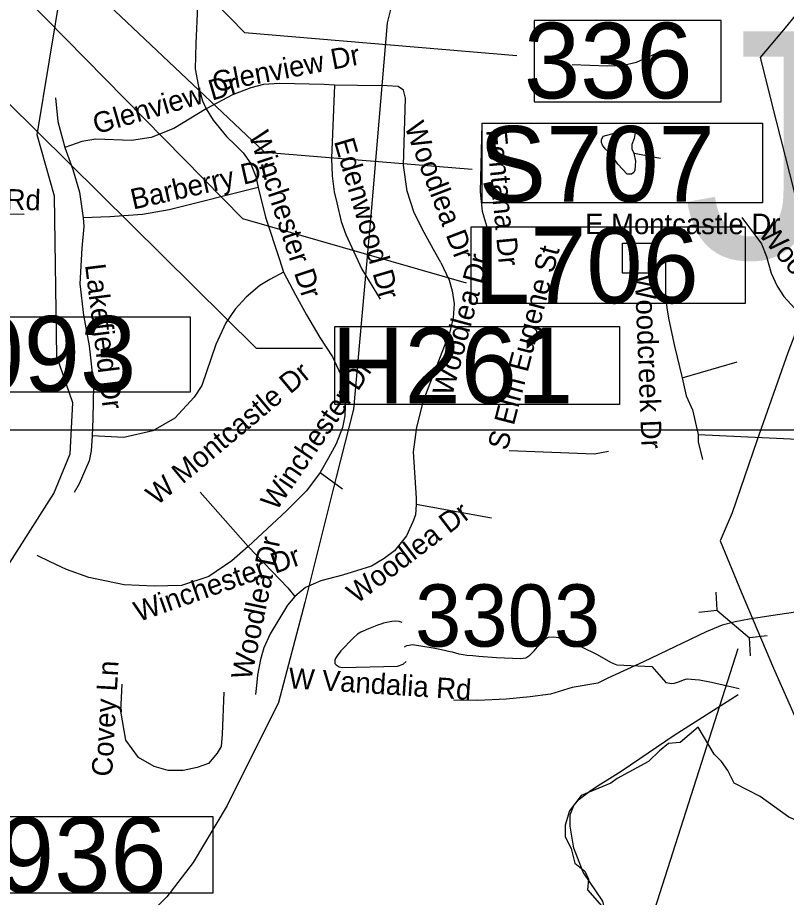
# Model space of a CAD drawing. Extents: x 1662474 to 1856135, y 779280 to 917889.
# Drawn here: x 1763307 to 1766866, y 824424 to 828497 of the extents above; entities that cross this region are included whole.
import ezdxf

# ---------------------------------------------------------------- set-up
doc = ezdxf.new("R2010")
doc.units = 0
for name, color, linetype in [('Cogo Default Point CELL', 7, 'Continuous'), ('Exist Boundary Political City Limit New Hole', 7, 'Continuous'), ('Exist Hydrographic Misc Water Feature', 7, 'Continuous'), ('Exist Hydrographic Pond Under 1500 Sq Ft', 7, 'Continuous'), ('Exist Road Non-System Structure Non-Sys NCDOT Number Label', 7, 'Continuous'), ('Exist Road Non-System Structure Non-Sys Other Attributed CELL', 7, 'Continuous'), ('Exist Road Non-System Structure Non-Sys Other Number Label', 7, 'Continuous'), ('Exist Road Non-System Type 51', 7, 'Continuous'), ('Exist Road Non-System Type 51 Label', 7, 'Continuous'), ('Exist Road Primary Interstate Structure Cantilever Sign Number Label', 7, 'Continuous'), ('Exist Road Primary Interstate Structure Ovrhead Sign CELL', 7, 'Continuous'), ('Exist Road Primary Interstate Structure Standard Bridge Number Label', 7, 'Continuous'), ('Exist Road Secondary Structure Pipe CELL', 7, 'Continuous'), ('Exist Road Secondary Type 51 Attributed', 7, 'Continuous'), ('Exist Utilities Electrical Transmission Line', 7, 'Continuous'), ('Map Preparation Boundary City Limit Buffer Line', 7, 'Continuous'), ('Map Preparation Inset Cut Line', 7, 'Continuous'), ('Prop Horizontal Alignment', 7, 'Continuous')]:
    doc.layers.add(name, color=color, linetype=linetype)

msp = doc.modelspace()

# ---------------------------------------------------------------- linework, layer by layer
at = {"layer": 'Exist Boundary Political City Limit New Hole'}
for points in [[(1766532.2, 825086.6), (1766457.4, 825211.4), (1766374.1, 825140.8), (1766320, 825136.6), (1766278.4, 825103.3), (1766228.5, 825053.4), (1766082.8, 824974.3), (1766053.6, 824953.6), (1765916.2, 824895.3), (1765862.2, 824824.6), (1765841.4, 824758), (1765841.4, 824703.9), (1765870.5, 824649.9), (1765887.1, 824583.3), (1765933, 824545.9), (1765949.6, 824508.4), (1765945.5, 824458.5), (1766012, 824383.6)], [(1766994.2, 824113.2), (1766956.8, 824762.2), (1766877.6, 824795.4), (1766744.5, 824891.1), (1766623.8, 824953.6), (1766594.6, 825011.8), (1766565.5, 825053.4), (1766532.2, 825086.6)]]:
    msp.add_lwpolyline(points, dxfattribs=at)
at = {"layer": 'Exist Hydrographic Misc Water Feature'}
msp.add_line((1766283.2, 827845.3), (1766161.2, 827868.3), dxfattribs=at)
for points in [[(1763083.1, 825206.2), (1763196.1, 825857.1), (1763475.2, 826294.5), (1763551.1, 826476.8), (1763562.1, 826712.8), (1763488.1, 826927.7), (1763478.1, 827669.7), (1763397.1, 827953.7), (1763511.1, 828647.2), (1763621, 828845.1), (1763755.1, 828950.8), (1764307.1, 829205.4), (1764602.2, 829521), (1764862.2, 829709.4), (1765063.1, 829925.1), (1765310, 830474.9)], [(1765098.4, 825584.4), (1765108.4, 825590.3), (1765120.3, 825592.2), (1765134.5, 825594.1), (1765230.2, 825579.3), (1765270.2, 825571), (1765310.2, 825562.6), (1765318.2, 825560.6), (1765350.2, 825552.3), (1765370.1, 825548.2), (1765386.1, 825546), (1765414.2, 825543.8), (1765442, 825541.5), (1765524.1, 825534.9), (1765636, 825530), (1765660, 825533.8), (1765678.1, 825545.6), (1765698.4, 825565.5), (1765714.6, 825583.4), (1765736.7, 825607.2), (1765752.9, 825623), (1765764.8, 825628.9), (1765786.9, 825630.8), (1765800.9, 825628.7), (1765808.9, 825626.6), (1765854.8, 825612.2), (1765914.5, 825585.7), (1765990.4, 825549.1), (1766052.1, 825512.6), (1766065.8, 825506.4), (1766081.8, 825500.3), (1766243.7, 825492.6), (1766307.4, 825418.4), (1766335.3, 825414.1), (1766347.4, 825416.1), (1766363.3, 825420), (1766389.4, 825431.8), (1766407.4, 825435.6), (1766443.3, 825433.4), (1766463.4, 825431.2), (1766519.4, 825420.7), (1766648, 825391.1)], [(1766000.2, 822123.7), (1766018.2, 822366.3), (1766105.2, 822738.7), (1766049.2, 823015.5), (1766168.1, 823305.2), (1766087.8, 823657.8), (1766008.4, 824004.1), (1766025.3, 824184.5), (1766037.8, 824313), (1766016.1, 824406.8), (1765924.7, 824541.4), (1765881.4, 824652.1), (1765864.5, 824753.1), (1765864.5, 824806), (1765881.4, 824849.3), (1765906.8, 824879.3), (1765962.1, 824920.2), (1766006.5, 824950.3), (1766059.4, 824981.6), (1766106.5, 825011.6), (1766347.1, 825175.1), (1766643.1, 825362.7)]]:
    msp.add_lwpolyline(points, dxfattribs=at)
at = {"layer": 'Exist Hydrographic Pond Under 1500 Sq Ft'}
for points in [[(1766128.9, 827772.6), (1766086.6, 827818), (1766056, 827863.5), (1766027.8, 827889.3), (1766014.5, 827906.5), (1766010.6, 827918.3), (1766009.8, 827930.8), (1766017.7, 827947.3), (1766058.4, 827959), (1766101.5, 827970.7), (1766127.3, 827972.3), (1766159.5, 827973.1), (1766164.9, 827970.7), (1766166.5, 827964.5), (1766161, 827937.1), (1766150.8, 827909.7), (1766150.1, 827889.3), (1766159.5, 827869.7), (1766167.3, 827832.9), (1766165.7, 827814.1), (1766164.9, 827791.4), (1766159.5, 827779.7), (1766148.5, 827771.8), (1766128.9, 827772.6)], [(1765087.3, 825696.5), (1765073.2, 825700.6), (1765055.3, 825702.8), (1765039.3, 825700.9), (1765001.2, 825693.2), (1764989.1, 825689.3), (1764977.2, 825685.4), (1764931.1, 825667.8), (1764896.8, 825652.1), (1764880.8, 825642.2), (1764860.5, 825624.4), (1764804.1, 825564.8), (1764785.9, 825542.9), (1764779.9, 825533), (1764775.8, 825523), (1764775.6, 825507), (1764781.6, 825501), (1764795.5, 825490.9), (1764811.5, 825488.7), (1765065.6, 825494.6), (1765091.6, 825504.4), (1765105.8, 825516.3)]]:
    msp.add_lwpolyline(points, dxfattribs=at)
at = {"layer": 'Exist Road Non-System Structure Non-Sys NCDOT Number Label'}
msp.add_lwpolyline([(1760941.9, 830397.9), (1764412.1, 826966.2), (1764719.1, 826966.2)], dxfattribs=at)
msp.add_lwpolyline([(1764776.2, 827066.7), (1766093.3, 827066.7), (1766093.3, 826705.6), (1764776.2, 826705.6)], close=True, dxfattribs=at)
at = {"layer": 'Exist Road Non-System Structure Non-Sys Other Attributed CELL'}
msp.add_lwpolyline([(1766107.5, 827452.6), (1766246.4, 827452.6), (1766246.4, 827313.5), (1766107.5, 827313.5)], close=True, dxfattribs=at)
at = {"layer": 'Exist Road Non-System Type 51'}
for p, q in [((1766384, 826829.6), (1766638.4, 826903.7)), ((1764707.4, 826390.5), (1764811.6, 826315.2)), ((1764152.2, 826299.7), (1764374.1, 826048.8)), ((1765501.1, 826179.8), (1765152.2, 826243.2))]:
    msp.add_line(p, q, dxfattribs=at)
for points in [[(1764139.6, 828550.4), (1764131.9, 828376.9), (1764129.6, 828259), (1764143.9, 828178.4), (1764163.6, 828110.9), (1764179.6, 828075.2)], [(1765875.1, 828279.4), (1766037.6, 828274.2), (1766111.6, 828276.1), (1766173, 828291), (1766275.1, 828336.2)], [(1764774.1, 828183.9), (1764726.2, 828186.9), (1764520, 828192.1), (1764444.9, 828186.9), (1764386.6, 828172.1), (1764302.1, 828138.8), (1764179.6, 828075.2)], [(1764774.1, 828183.9), (1764760.1, 827846.4), (1764762.8, 827763.8), (1764773.2, 827691), (1764784.6, 827638.8), (1764805.2, 827553.5), (1764826.2, 827493.1), (1764901.1, 827332.8), (1764985.6, 827193.2)], [(1765266.6, 827362.9), (1765233.1, 827423.4), (1765188.8, 827502.6), (1765142.9, 827592.9), (1765110.5, 827692.9), (1765094, 827813.9), (1765103.1, 828124.4), (1765092.9, 828160.9), (1765068.9, 828177.4), (1765017.9, 828180.5), (1764880.4, 828182.6), (1764774.1, 828183.9)], [(1763481.9, 828125.4), (1763492.8, 828016.2), (1763525, 827895.5)], [(1764179.6, 828075.2), (1764030.2, 827983.7), (1763926, 827941.9), (1763834.4, 827928.6), (1763669.9, 827934.9), (1763604.2, 827924.1), (1763525, 827895.5)], [(1764179.6, 828075.2), (1764212.6, 828022.2), (1764273.9, 827946.2), (1764314.8, 827907.6), (1764351.2, 827871.4), (1764384.6, 827823.4), (1764410.2, 827761.1), (1764421, 827709.7)], [(1765456.1, 828005.2), (1765449.1, 827691), (1765457.5, 827600.2), (1765494, 827480.5)], [(1763525, 827895.5), (1763562.5, 827793.1), (1763593.5, 827688.4), (1763610.6, 827570)], [(1764421, 827709.7), (1764008.8, 827606.5), (1763884.6, 827586), (1763733.4, 827573.9), (1763610.6, 827570)], [(1764421, 827709.7), (1764455.4, 827573.4), (1764518.9, 827376.4), (1764538.6, 827318.9)], [(1763337.4, 827585), (1762987.2, 827590), (1762536.4, 827588.9)], [(1766659.4, 827571.1), (1766750.9, 827450.1), (1766773.8, 827391), (1766795.9, 827314.1), (1766823.9, 827253.5), (1766855.1, 827206.5), (1766903.9, 827151.7), (1766944.6, 827121.5), (1767036.2, 827078.7), (1767095.9, 827055.9)], [(1763610.6, 827570), (1763612.9, 827529.9), (1763604.2, 827428.9), (1763595.9, 827264), (1763612.1, 827119.9), (1763638.4, 826977.4), (1763659.1, 826795.2), (1763655.6, 826639.9), (1763652.2, 826561.1)], [(1766305.8, 827372.7), (1766306.9, 827221.2), (1766312.1, 827151.4), (1766321.5, 827098.4), (1766348.4, 826975.2), (1766384, 826829.6)], [(1765266.6, 827362.9), (1765304.8, 827281.9), (1765318.4, 827232.5), (1765328.1, 827171.9), (1765323.9, 827107), (1765307.4, 827042.2), (1765184.2, 826723.4), (1765153.9, 826601.2), (1765137.9, 826487.1), (1765152.5, 826272.2), (1765152.2, 826243.2)], [(1764538.6, 827318.9), (1764475.1, 827285), (1764429.1, 827256.4), (1764364.6, 827203.4), (1764314.8, 827147.2), (1764270.9, 827084.2), (1764225, 826982.9), (1764160.1, 826793.4), (1764125, 826740.1), (1764034.6, 826643.2), (1763933.1, 826584.2), (1763799, 826553.8), (1763652.2, 826561.1)], [(1764538.6, 827318.9), (1764593.8, 827212.9), (1764644.9, 827121.2), (1764706.4, 827016.2)], [(1764706.4, 827016.2), (1764764.6, 826927), (1764812.6, 826823.6), (1764825.2, 826747.2), (1764822.1, 826653), (1764811.1, 826599.2), (1764782.1, 826523.4), (1764745.6, 826458.8), (1764707.4, 826390.5)], [(1766384, 826829.6), (1766402.4, 826745.9), (1766432, 826681.6), (1766458.2, 826567.2)], [(1763652.2, 826561.1), (1763647.4, 826492.1), (1763638.6, 826444.9), (1763592.8, 826338.9), (1763568.9, 826298.7)], [(1766458.2, 826567.2), (1766457, 826532.5), (1766477.6, 826451.2)], [(1766458.2, 826567.2), (1766952, 826544.1), (1767060.1, 826540.1)], [(1765582.4, 826492.4), (1765978.2, 826477.9), (1766042.9, 826490.5)], [(1764707.4, 826390.5), (1764643.9, 826306.8), (1764551.2, 826213.9), (1764374.1, 826048.8)], [(1765152.2, 826243.2), (1765149.9, 826195.2), (1765136.5, 826163), (1765107.4, 826098.4), (1765051.2, 826028.6), (1765004.2, 825992.4), (1764944.9, 825957.8), (1764811.6, 825916.2), (1764711.6, 825890.2), (1764639.6, 825858), (1764590.9, 825817.4)], [(1764374.1, 826048.8), (1764298.1, 825981.9), (1764191.6, 825908.9), (1764065.6, 825867.9), (1763939.6, 825865.1), (1763800.1, 825871.4), (1763636.5, 825904.7), (1763533.1, 825942.2), (1763458.4, 825977.7), (1763396.9, 826006.9)], [(1764374.1, 826048.8), (1764558.6, 825856.9), (1764590.9, 825817.4)], [(1764590.9, 825817.4), (1764556.5, 825776.6), (1764476.4, 825644.6), (1764447.2, 825579.5), (1764431.2, 825524.7), (1764418.1, 825453.5), (1764412.6, 825404.7), (1764408.4, 825364)], [(1764261.5, 825374.8), (1764253.6, 825179), (1764249.1, 825122.6), (1764231.2, 825092.4), (1764190.9, 825044.4), (1764137.6, 825024.7), (1764074.1, 825011), (1764004.2, 825012.1), (1763938.9, 825029.7), (1763866.8, 825071.4), (1763808.4, 825151.9), (1763784.6, 825286.4), (1763791.6, 825410.8)]]:
    msp.add_lwpolyline(points, dxfattribs=at)
at = {"layer": 'Exist Road Primary Interstate Structure Cantilever Sign Number Label'}
msp.add_lwpolyline([(1760527.7, 831453.1), (1764348.1, 827567.4), (1765383.4, 827269.1)], dxfattribs=at)
for points in [[(1765406.9, 827527.9), (1766674.9, 827527.9), (1766674.9, 827173), (1765406.9, 827173)], [(1762542.2, 827112.3), (1764105.2, 827112.3), (1764105.2, 826763.3), (1762542.2, 826763.3)], [(1762943.1, 824798.6), (1764211, 824798.6), (1764211, 824443.7), (1762943.1, 824443.7)]]:
    msp.add_lwpolyline(points, close=True, dxfattribs=at)
at = {"layer": 'Exist Road Primary Interstate Structure Ovrhead Sign CELL'}
msp.add_lwpolyline([(1760878, 831246.6), (1764450.4, 827874.4), (1765411.1, 827795.4)], dxfattribs=at)
msp.add_lwpolyline([(1765457.6, 828007.6), (1766755.4, 828007.6), (1766755.4, 827638.9), (1765457.6, 827638.9)], close=True, dxfattribs=at)
at = {"layer": 'Exist Road Primary Interstate Structure Standard Bridge Number Label'}
msp.add_lwpolyline([(1761511.6, 831336.9), (1764357, 828428.2), (1765618.9, 828320.8)], dxfattribs=at)
msp.add_lwpolyline([(1766564.9, 828483.2), (1765698.4, 828483.2), (1765698.4, 828107.6), (1766564.9, 828107.6)], close=True, dxfattribs=at)
at = {"layer": 'Exist Road Secondary Structure Pipe CELL'}
for p, q in [((1766539.1, 825836.8), (1766543.7, 825753.7)), ((1766460.9, 825744.6), (1766543.7, 825753.7)), ((1766543.7, 825753.7), (1766695, 825625.3)), ((1766777.8, 825634.4), (1766695, 825625.3)), ((1766699.5, 825542.2), (1766695, 825625.3))]:
    msp.add_line(p, q, dxfattribs=at)
at = {"layer": 'Exist Road Secondary Type 51 Attributed'}
msp.add_lwpolyline([(1766960.8, 825752.5), (1766825, 825732.5), (1766693.3, 825712.6), (1766628.4, 825700.1), (1766569.4, 825683.8), (1766494.9, 825653.6), (1766204.6, 825514.9), (1766039, 825438.9), (1765993.2, 825416), (1765874.4, 825395.4), (1765773.8, 825365.2), (1765679.9, 825351.8), (1765569.2, 825341.8), (1765438.3, 825335.1), (1765325.6, 825336.7)], dxfattribs=at)
at = {"layer": 'Exist Utilities Electrical Transmission Line'}
for points in [[(1765400.2, 831076.9), (1765366, 830719.5), (1765270.5, 829818.2), (1765223.7, 829308.4), (1765178.4, 829114.7), (1765063.8, 828659.5), (1765018.6, 828472), (1764941, 827562.4), (1764861.7, 826685), (1764781.8, 826369.9), (1764636.3, 825788.6), (1764515.6, 825325.6), (1764276.8, 824849), (1764119.2, 824586.1), (1763998.4, 824427.1), (1763859.4, 824289.8), (1763523.6, 823997.9), (1763318.6, 823796.9), (1763167.5, 823610)], [(1767793.9, 830913.6), (1767779, 830617.8), (1767755.4, 830228.3), (1767733.4, 829776.8), (1767723.5, 829582.7), (1767714.8, 829494.9), (1767575.3, 829332.3), (1767225.4, 828899.6), (1766867.6, 828459.2), (1766744.1, 828312.4), (1766819.2, 828018.1), (1766900.3, 827697.1), (1766977.8, 827408.6), (1767006.7, 827296.4), (1766873.5, 826945.6), (1766729.6, 826537.3), (1766614.5, 826204.5), (1766559.4, 826075), (1766657.3, 825838.3), (1766806, 825485.2), (1766948.8, 825163.8), (1767060.5, 824896.9), (1767228.7, 824499.4), (1767373.5, 824162.3)]]:
    msp.add_lwpolyline(points, dxfattribs=at)
at = {"layer": 'Map Preparation Boundary City Limit Buffer Line'}
for points in [[(1766532.2, 825086.6), (1766457.4, 825211.4), (1766374.1, 825140.8), (1766320, 825136.6), (1766278.4, 825103.3), (1766228.5, 825053.4), (1766082.8, 824974.3), (1766053.6, 824953.6), (1765916.2, 824895.3), (1765862.2, 824824.6), (1765841.4, 824758), (1765841.4, 824703.9), (1765870.5, 824649.9), (1765887.1, 824583.3), (1765933, 824545.9), (1765949.6, 824508.4), (1765945.5, 824458.5), (1766012, 824383.6)], [(1766994.2, 824113.2), (1766956.8, 824762.2), (1766877.6, 824795.4), (1766744.5, 824891.1), (1766623.8, 824953.6), (1766594.6, 825011.8), (1766565.5, 825053.4), (1766532.2, 825086.6)]]:
    msp.add_lwpolyline(points, dxfattribs=at)
at = {"layer": 'Map Preparation Inset Cut Line'}
for points in [[(1731035.7, 826588.1), (1793585.1, 826588.1), (1793585.1, 870408.9), (1731035.7, 870408.9)], [(1793585.1, 782767.4), (1731035.7, 782767.4), (1731035.7, 826588.1), (1793585.1, 826588.1)]]:
    msp.add_lwpolyline(points, close=True, dxfattribs=at)
at = {"layer": 'Prop Horizontal Alignment'}
msp.add_line((1766640.9, 825574.9), (1765823.1, 823014.8), dxfattribs=at)

# ---------------------------------------------------------------- texts
at = {"layer": 'Cogo Default Point CELL'}
msp.add_text('3303', height=288, dxfattribs=at).set_placement((1765147, 825585.1))
at = {"layer": 'Exist Road Non-System Structure Non-Sys NCDOT Number Label'}
msp.add_text('H261', height=350, dxfattribs=at).set_placement((1764760.1, 826711.7))
at = {"layer": 'Exist Road Non-System Structure Non-Sys Other Number Label'}
msp.add_text('J511', height=1049.86, dxfattribs=at).set_placement((1766385.3, 827383.1))
at = {"layer": 'Exist Road Non-System Type 51 Label'}
for s, rotation, p in [('Glenview Dr', 10.7902, (1764218.4, 828151.5)), ('Glenview Dr', 16.1602, (1763671.3, 827956.7)), ('Woodlea Dr', 290.8961, (1765096.5, 827993.7)), ('Woodlea Dr', 290.8961, (1765096.5, 827993.7)), ('Winchester Dr', 288.2156, (1764376.1, 827953.5)), ('Edenwood Dr', 286.3165, (1764770.9, 827924.3)), ('Edenwood Dr', 286.3165, (1764770.9, 827924.3)), ('Fontana Dr', 275.4035, (1765476.1, 827976.5)), ('Fontana Dr', 275.4035, (1765476.1, 827976.5)), ('Barberry Dr', 12.7206, (1763842.1, 827607.9)), ('Barberry Dr', 12.7206, (1763842.1, 827607.9)), ('Idolbrook Rd', 358.1649, (1762693, 827627)), ('Woodlake Dr', 310.5202, (1766732.1, 827494.4)), ('S Elm Eugene St', 75.4361, (1765573.8, 826489.2)), ('Woodlea Dr', 75.0201, (1765318.3, 826740.3)), ('Lakefield Dr', 277.0413, (1763619, 827352.1)), ('Woodcreek Dr', 272.2487, (1766164.3, 827310.2)), ('W Montcastle Dr', 39.9303, (1763951.7, 826234.8)), ('Winchester Dr', 55.8105, (1764504.9, 826208.9)), ('Woodlea Dr', 37.2563, (1764876.7, 825780.4)), ('Woodlea Dr', 78.1881, (1764387.8, 825426.2)), ('Winchester Dr', 19.453, (1763866.6, 825698.4)), ('Covey Ln', 86.7184, (1763744.2, 824981.7)), ('W Vandalia Rd', 356.287, (1764559.1, 825392.8)), ('W Vandalia Rd', 356.287, (1764559.1, 825392.8))]:
    msp.add_text(s, height=95, rotation=rotation, dxfattribs=at).set_placement(p)
msp.add_text('E Montcastle Dr', height=95, dxfattribs=at).set_placement((1765934.8, 827494.4))
at = {"layer": 'Exist Road Primary Interstate Structure Cantilever Sign Number Label'}
for s, p in [('L706', (1765419.5, 827175)), ('L1093', (1762554.7, 826765.4)), ('L936', (1762955.6, 824445.7))]:
    msp.add_text(s, height=350, dxfattribs=at).set_placement(p)
at = {"layer": 'Exist Road Primary Interstate Structure Ovrhead Sign CELL'}
msp.add_text('S707', height=350, dxfattribs=at).set_placement((1765441.5, 827645))
at = {"layer": 'Exist Road Primary Interstate Structure Standard Bridge Number Label'}
msp.add_text('336', height=350, dxfattribs=at).set_placement((1765651.1, 828123.1))

doc.saveas('drawing.dxf')
